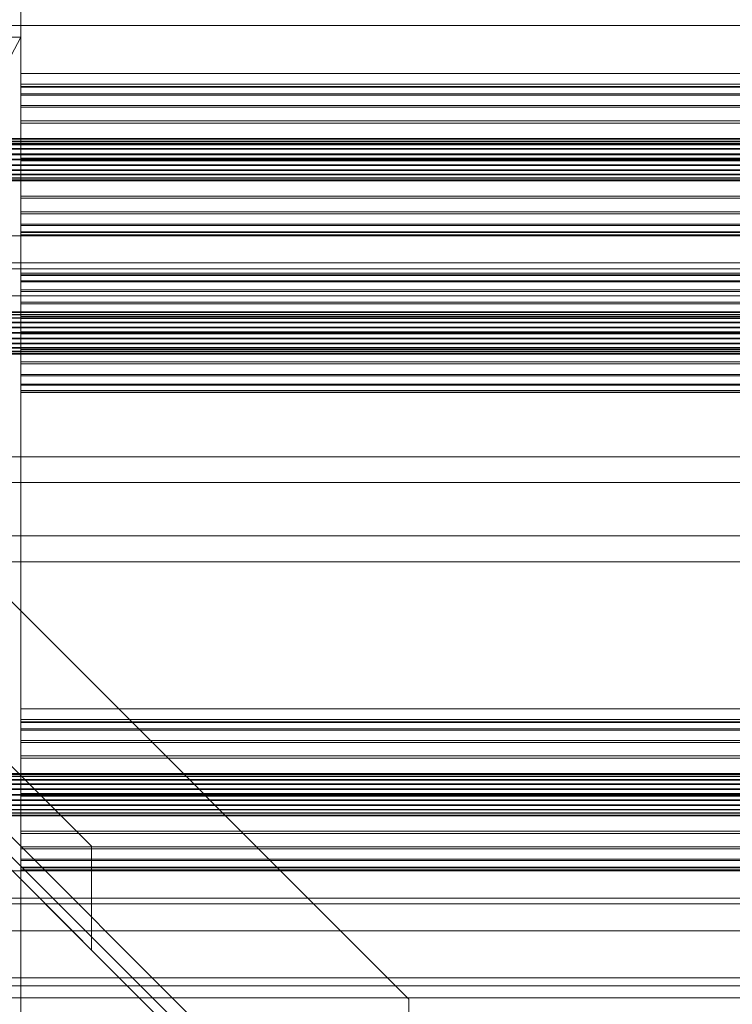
# Model space of a CAD drawing. Header units: millimetres. Extents: x -3490 to 61924, y -72580 to 6847.
# Tile 1013 of 1056: x 60661 to 60964, y 699 to 1118. Entities that reach past the tile are written whole.
import ezdxf

# ---------------------------------------------------------------- set-up
doc = ezdxf.new("R2010")
doc.units = ezdxf.units.MM
for name, color, linetype, lineweight in [('lateral_C04', 7, 'Continuous', 0), ('lateral_C08', 7, 'Continuous', 0), ('lateral_secador', 7, 'Continuous', 0)]:
    doc.layers.add(name, color=color, linetype=linetype, lineweight=lineweight)

msp = doc.modelspace()

# ---------------------------------------------------------------- linework, layer by layer
at = {"layer": 'lateral_C04'}
msp.add_line((61511.134, 710), (60611.134, 710), dxfattribs=at)
at = {"layer": 'lateral_C08'}
for p, q in [((60661.134, 307.905), (60661.134, 1450.043)), ((60661.134, 1445.237), (60661.134, 303.099)), ((60661.134, 1094.584), (60661.134, 1364.709)), ((60661.134, 1358.942), (60661.134, 1088.817)), ((60606.134, 1115.038), (61516.134, 1115.038)), ((60606.134, 1007.038), (60661.134, 1110.038)), ((60661.134, 1110.038), (60606.134, 1110.038)), ((60661.134, 824.46), (60661.134, 1094.584)), ((60661.134, 1094.584), (61061.134, 1094.584)), ((60661.134, 1094.584), (60661.134, 1088.817)), ((60661.134, 1089.106), (60661.134, 1090.052)), ((60661.134, 1090.052), (60661.134, 1088.817)), ((61461.134, 1090.052), (60661.134, 1090.052)), ((60661.134, 1086.044), (60661.134, 1089.106)), ((61461.134, 1089.106), (60661.134, 1089.106)), ((61061.134, 1088.817), (60661.134, 1088.817)), ((60661.134, 1088.817), (60661.134, 818.692)), ((60661.134, 1088.817), (60661.134, 1085.486)), ((61461.134, 1088.817), (60661.134, 1088.817)), ((60661.134, 1081.075), (60661.134, 1086.044)), ((61461.134, 1086.044), (60661.134, 1086.044)), ((60661.134, 1085.486), (60661.134, 1080.286)), ((61461.134, 1085.486), (60661.134, 1085.486)), ((60661.134, 1074.538), (60661.134, 1081.075)), ((61461.134, 1081.075), (60661.134, 1081.075)), ((60661.134, 1080.286), (60661.134, 1073.57)), ((61461.134, 1080.286), (60661.134, 1080.286)), ((60661.134, 1066.877), (60661.134, 1074.538)), ((61461.134, 1074.538), (60661.134, 1074.538)), ((60661.134, 1073.57), (60661.134, 1065.798)), ((61461.134, 1073.57), (60661.134, 1073.57)), ((60606.134, 1065.038), (61516.134, 1065.038)), ((61479.134, 1067.055), (60643.134, 1067.055)), ((61479.134, 1066.789), (60643.134, 1066.789)), ((61479.134, 1066.708), (60643.134, 1066.708)), ((61479.134, 1065.928), (60643.134, 1065.928)), ((61479.134, 1065.771), (60643.134, 1065.771)), ((61479.134, 1064.531), (60643.134, 1064.531)), ((61479.134, 1064.308), (60643.134, 1064.308)), ((60661.134, 1058.615), (60661.134, 1066.877)), ((60661.134, 1066.877), (61461.134, 1066.877)), ((60661.134, 1065.798), (60661.134, 1057.498)), ((61461.134, 1065.798), (60661.134, 1065.798)), ((60606.134, 1060.038), (61516.134, 1060.038)), ((61479.134, 1062.692), (60643.134, 1062.692)), ((61479.134, 1062.42), (60643.134, 1062.42)), ((60643.134, 1060.537), (61479.134, 1060.537)), ((61479.134, 1060.234), (60643.134, 1060.234)), ((61479.134, 1058.214), (60643.134, 1058.214)), ((61479.134, 1057.899), (60643.134, 1057.899)), ((61479.134, 1055.879), (60643.134, 1055.879)), ((61479.134, 1055.576), (60643.134, 1055.576)), ((60661.134, 1050.315), (60661.134, 1058.615)), ((61461.134, 1058.615), (60661.134, 1058.615)), ((60661.134, 1057.498), (60661.134, 1049.236)), ((61461.134, 1057.498), (60661.134, 1057.498)), ((61479.134, 1053.693), (60643.134, 1053.693)), ((61479.134, 1053.421), (60643.134, 1053.421)), ((61479.134, 1051.805), (60643.134, 1051.805)), ((61479.134, 1051.582), (60643.134, 1051.582)), ((61479.134, 1050.342), (60643.134, 1050.342)), ((61479.134, 1050.185), (60643.134, 1050.185)), ((61479.134, 1049.405), (60643.134, 1049.405)), ((61479.134, 1049.324), (60643.134, 1049.324)), ((61479.134, 1049.058), (60643.134, 1049.058)), ((60661.134, 1042.543), (60661.134, 1050.315)), ((61461.134, 1050.315), (60661.134, 1050.315)), ((60661.134, 1049.236), (60661.134, 1041.575)), ((61461.134, 1049.236), (60661.134, 1049.236)), ((60661.134, 1035.827), (60661.134, 1042.543)), ((61461.134, 1042.543), (60661.134, 1042.543)), ((60661.134, 1041.575), (60661.134, 1035.038)), ((61461.134, 1041.575), (60661.134, 1041.575)), ((60661.134, 1030.627), (60661.134, 1035.827)), ((61461.134, 1035.827), (60661.134, 1035.827)), ((60661.134, 1035.038), (60661.134, 1030.069)), ((61461.134, 1035.038), (60661.134, 1035.038)), ((60661.134, 1027.296), (60661.134, 1030.627)), ((61461.134, 1030.627), (60661.134, 1030.627)), ((60661.134, 1030.069), (60661.134, 1027.007)), ((61461.134, 1030.069), (60661.134, 1030.069)), ((60661.134, 1026.061), (60661.134, 1027.296)), ((61461.134, 1027.296), (60661.134, 1027.296)), ((60661.134, 1027.007), (60661.134, 1026.061)), ((61461.134, 1027.007), (60661.134, 1027.007)), ((61461.134, 1026.061), (60661.134, 1026.061)), ((61536.134, 1025.646), (60586.134, 1025.646)), ((60586.134, 1014.111), (61536.134, 1014.111)), ((60586.134, 1011.644), (61536.134, 1011.644)), ((60661.134, 1008.96), (60661.134, 1009.711)), ((60661.134, 1009.711), (60661.134, 1008.731)), ((61461.134, 1009.711), (60661.134, 1009.711)), ((60661.134, 1006.53), (60661.134, 1008.96)), ((61461.134, 1008.96), (60661.134, 1008.96)), ((60661.134, 1008.731), (60661.134, 1006.087)), ((61461.134, 1008.731), (60661.134, 1008.731)), ((60661.134, 1002.586), (60661.134, 1006.53)), ((61461.134, 1006.53), (60661.134, 1006.53)), ((60661.134, 1006.087), (60661.134, 1001.959)), ((61461.134, 1006.087), (60661.134, 1006.087)), ((60661.134, 997.397), (60661.134, 1002.586)), ((61461.134, 1002.586), (60661.134, 1002.586)), ((60661.134, 1001.959), (60661.134, 996.629)), ((61461.134, 1001.959), (60661.134, 1001.959)), ((61536.134, 1000.108), (60586.134, 1000.108)), ((60661.134, 991.316), (60661.134, 997.397)), ((61461.134, 997.397), (60661.134, 997.397)), ((60661.134, 996.629), (60661.134, 990.459)), ((61461.134, 996.629), (60661.134, 996.629)), ((61536.134, 993.313), (60586.134, 993.313)), ((61536.134, 993.047), (60586.134, 993.047)), ((61536.134, 992.966), (60586.134, 992.966)), ((61536.134, 992.186), (60586.134, 992.186)), ((61536.134, 992.029), (60586.134, 992.029)), ((61536.134, 990.789), (60586.134, 990.789)), ((61536.134, 990.567), (60586.134, 990.567)), ((61536.134, 988.95), (60586.134, 988.95)), ((61536.134, 988.678), (60586.134, 988.678)), ((60661.134, 984.758), (60661.134, 991.316)), ((60661.134, 991.316), (61461.134, 991.316)), ((60661.134, 990.459), (60661.134, 983.871)), ((61461.134, 990.459), (60661.134, 990.459)), ((60586.134, 986.795), (61536.134, 986.795)), ((61536.134, 986.492), (60586.134, 986.492)), ((61536.134, 984.472), (60586.134, 984.472)), ((61536.134, 984.158), (60586.134, 984.158)), ((60661.134, 978.17), (60661.134, 984.758)), ((61461.134, 984.758), (60661.134, 984.758)), ((61536.134, 982.137), (60586.134, 982.137)), ((61536.134, 981.834), (60586.134, 981.834)), ((61536.134, 979.951), (60586.134, 979.951)), ((60661.134, 983.871), (60661.134, 977.313)), ((61461.134, 983.871), (60661.134, 983.871)), ((61536.134, 979.679), (60586.134, 979.679)), ((61536.134, 978.063), (60586.134, 978.063)), ((61536.134, 977.841), (60586.134, 977.841)), ((61536.134, 976.6), (60586.134, 976.6)), ((61536.134, 976.443), (60586.134, 976.443)), ((60661.134, 972), (60661.134, 978.17)), ((61461.134, 978.17), (60661.134, 978.17)), ((60661.134, 977.313), (60661.134, 971.233)), ((61461.134, 977.313), (60661.134, 977.313)), ((61536.134, 975.663), (60586.134, 975.663)), ((61536.134, 975.582), (60586.134, 975.582)), ((61536.134, 975.316), (60586.134, 975.316)), ((60661.134, 966.67), (60661.134, 972)), ((61461.134, 972), (60661.134, 972)), ((60661.134, 971.233), (60661.134, 966.043)), ((61461.134, 971.233), (60661.134, 971.233)), ((60661.134, 962.543), (60661.134, 966.67)), ((61461.134, 966.67), (60661.134, 966.67)), ((60661.134, 966.043), (60661.134, 962.099)), ((61461.134, 966.043), (60661.134, 966.043)), ((60661.134, 959.899), (60661.134, 962.543)), ((61461.134, 962.543), (60661.134, 962.543)), ((60661.134, 962.099), (60661.134, 959.669)), ((61461.134, 962.099), (60661.134, 962.099)), ((60661.134, 958.919), (60661.134, 959.899)), ((61461.134, 959.899), (60661.134, 959.899)), ((60661.134, 959.669), (60661.134, 958.919)), ((61461.134, 959.669), (60661.134, 959.669)), ((61461.134, 958.919), (60661.134, 958.919)), ((61536.134, 931.691), (60586.134, 931.691)), ((60586.134, 920.666), (61536.134, 920.666)), ((60586.134, 898.047), (61536.134, 898.047)), ((61536.134, 887.021), (60586.134, 887.021)), ((60661.134, 554.335), (60661.134, 824.46)), ((60661.134, 824.46), (61061.134, 824.46)), ((60661.134, 824.46), (60661.134, 818.692)), ((60661.134, 818.981), (60661.134, 819.927)), ((60661.134, 819.927), (60661.134, 818.692)), ((61461.134, 819.927), (60661.134, 819.927)), ((60661.134, 815.92), (60661.134, 818.981)), ((61461.134, 818.981), (60661.134, 818.981)), ((61061.134, 818.692), (60661.134, 818.692)), ((60661.134, 818.692), (60661.134, 548.568)), ((60661.134, 818.692), (60661.134, 815.361)), ((61461.134, 818.692), (60661.134, 818.692)), ((60661.134, 810.951), (60661.134, 815.92)), ((61461.134, 815.92), (60661.134, 815.92)), ((60661.134, 815.361), (60661.134, 810.161)), ((61461.134, 815.361), (60661.134, 815.361)), ((60661.134, 804.413), (60661.134, 810.951)), ((61461.134, 810.951), (60661.134, 810.951)), ((60661.134, 810.161), (60661.134, 803.446)), ((61461.134, 810.161), (60661.134, 810.161)), ((60661.134, 796.752), (60661.134, 804.413)), ((61461.134, 804.413), (60661.134, 804.413)), ((60661.134, 803.446), (60661.134, 795.673)), ((61461.134, 803.446), (60661.134, 803.446)), ((61479.134, 796.931), (60643.134, 796.931)), ((61479.134, 796.665), (60643.134, 796.665)), ((61479.134, 796.583), (60643.134, 796.583)), ((61479.134, 795.804), (60643.134, 795.804)), ((61479.134, 795.646), (60643.134, 795.646)), ((60661.134, 788.49), (60661.134, 796.752)), ((60661.134, 796.752), (61461.134, 796.752)), ((60661.134, 795.673), (60661.134, 787.373)), ((61461.134, 795.673), (60661.134, 795.673)), ((61479.134, 794.406), (60643.134, 794.406)), ((61479.134, 794.184), (60643.134, 794.184)), ((61479.134, 792.567), (60643.134, 792.567)), ((61479.134, 792.295), (60643.134, 792.295)), ((60643.134, 790.413), (61479.134, 790.413)), ((61479.134, 790.109), (60643.134, 790.109)), ((61479.134, 788.089), (60643.134, 788.089)), ((61479.134, 787.775), (60643.134, 787.775)), ((60661.134, 780.19), (60661.134, 788.49)), ((61461.134, 788.49), (60661.134, 788.49)), ((60661.134, 787.373), (60661.134, 779.112)), ((61461.134, 787.373), (60661.134, 787.373)), ((61479.134, 785.755), (60643.134, 785.755)), ((61479.134, 785.451), (60643.134, 785.451)), ((61479.134, 783.569), (60643.134, 783.569)), ((61479.134, 783.297), (60643.134, 783.297)), ((61479.134, 781.68), (60643.134, 781.68)), ((61479.134, 781.458), (60643.134, 781.458)), ((61479.134, 780.217), (60643.134, 780.217)), ((61479.134, 780.06), (60643.134, 780.06)), ((61479.134, 779.281), (60643.134, 779.281)), ((61479.134, 779.199), (60643.134, 779.199)), ((61479.134, 778.933), (60643.134, 778.933)), ((60661.134, 772.418), (60661.134, 780.19)), ((61461.134, 780.19), (60661.134, 780.19)), ((60661.134, 779.112), (60661.134, 771.451)), ((61461.134, 779.112), (60661.134, 779.112)), ((60661.134, 765.703), (60661.134, 772.418)), ((61461.134, 772.418), (60661.134, 772.418)), ((60661.134, 771.451), (60661.134, 764.913)), ((61461.134, 771.451), (60661.134, 771.451)), ((60661.134, 760.503), (60661.134, 765.703)), ((61461.134, 765.703), (60661.134, 765.703)), ((60661.134, 764.913), (60661.134, 759.944)), ((61461.134, 764.913), (60661.134, 764.913)), ((60661.134, 757.172), (60661.134, 760.503)), ((61461.134, 760.503), (60661.134, 760.503)), ((60661.134, 759.944), (60661.134, 756.882)), ((61461.134, 759.944), (60661.134, 759.944)), ((61536.134, 755.521), (60586.134, 755.521)), ((60661.134, 755.937), (60661.134, 757.172)), ((61461.134, 757.172), (60661.134, 757.172)), ((60661.134, 756.882), (60661.134, 755.937)), ((61461.134, 756.882), (60661.134, 756.882)), ((61461.134, 755.937), (60661.134, 755.937)), ((60586.134, 743.986), (61536.134, 743.986)), ((60586.134, 741.519), (61536.134, 741.519)), ((61536.134, 729.984), (60586.134, 729.984)), ((60606.134, 706.582), (61516.134, 706.582)), ((60606.134, 701.582), (61516.134, 701.582))]:
    msp.add_line(p, q, dxfattribs=at)
at = {"layer": 'lateral_secador'}
for p, q in [((60826.134, 701), (60321.134, 1206)), ((60321.134, 1106), (60826.134, 601)), ((60321.134, 1097.515), (60821.891, 596.757)), ((60321.134, 1091.858), (60819.063, 593.929)), ((60691.134, 766), (60651.134, 806)), ((60691.134, 721.858), (60691.134, 766)), ((60651.134, 761.858), (60691.134, 721.858)), ((60826.134, 601), (60826.134, 701))]:
    msp.add_line(p, q, dxfattribs=at)

doc.saveas('drawing.dxf')
